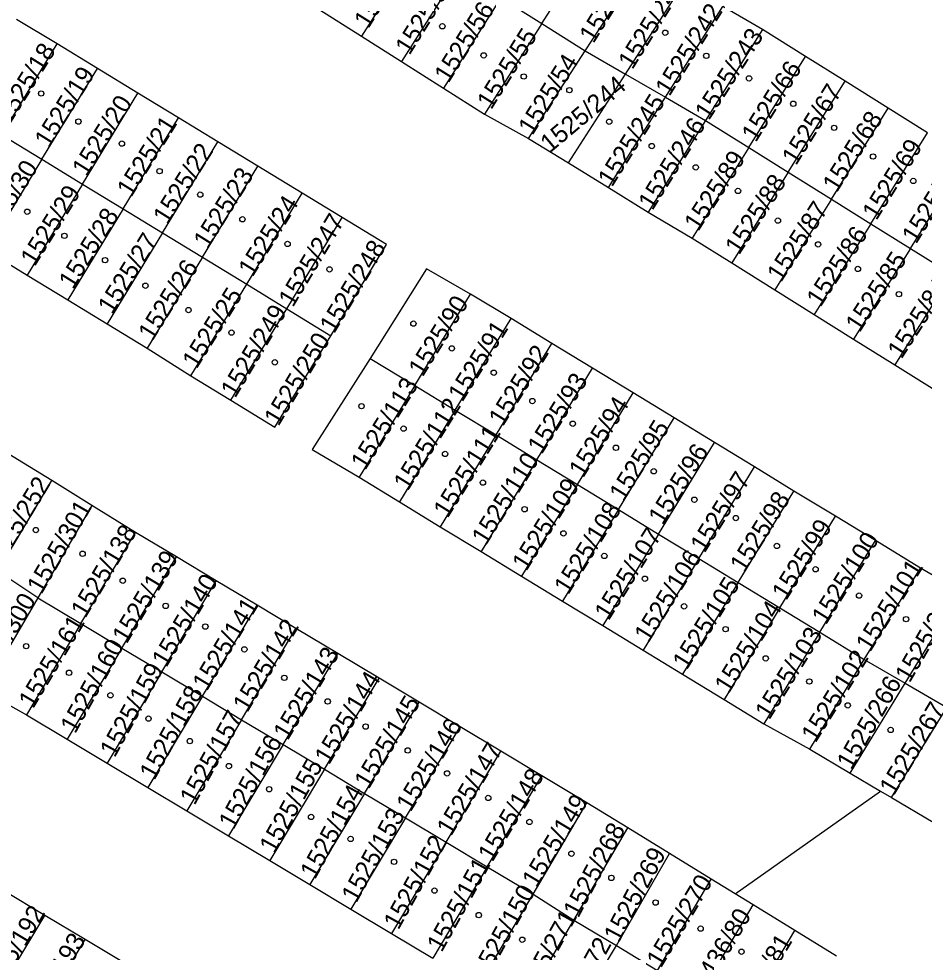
# Model space of a CAD drawing. Extents: x -869103 to -863415, y -1015889 to -1012477.
# Drawn here: x -865751.4 to -865692.3, y -1014789.8 to -1014728.8 of the extents above; entities that cross this region are included whole.
import ezdxf

# ---------------------------------------------------------------- set-up
doc = ezdxf.new("R2010")
doc.units = 0
for name, color, linetype in [('Hranice parcel', 7, 'Continuous'), ('Parcelní čísla', 7, 'Continuous'), ('Značky budov', 7, 'Continuous')]:
    doc.layers.add(name, color=color, linetype=linetype)

msp = doc.modelspace()

# ---------------------------------------------------------------- linework, layer by layer
at = {"layer": 'Hranice parcel'}
for p, q in [((-865717.23, -1014729.16), (-865713.48, -1014723.24)), ((-865725.27, -1014724.06), (-865729.02, -1014729.98)), ((-865714.4, -1014730.95), (-865710.56, -1014725.03)), ((-865722.65, -1014725.72), (-865726.4, -1014731.64)), ((-865711.78, -1014732.46), (-865707.98, -1014726.53)), ((-865719.91, -1014727.46), (-865723.66, -1014733.38)), ((-865719.91, -1014727.46), (-865717.23, -1014729.16)), ((-865731.74, -1014728.26), (-865729.02, -1014729.98)), ((-865709.16, -1014733.97), (-865705.41, -1014728.04)), ((-865702.83, -1014729.54), (-865705.41, -1014728.04)), ((-865748.9, -1014730.49), (-865751.54, -1014728.89)), ((-865717.23, -1014729.16), (-865720.98, -1014735.08)), ((-865717.23, -1014729.16), (-865714.4, -1014730.95)), ((-865729.02, -1014729.98), (-865726.4, -1014731.64)), ((-865702.83, -1014729.54), (-865706.55, -1014735.48)), ((-865700.01, -1014731.31), (-865702.83, -1014729.54)), ((-865752.51, -1014736.43), (-865748.9, -1014730.49)), ((-865746.26, -1014732.1), (-865748.9, -1014730.49)), ((-865718.1, -1014736.66), (-865714.4, -1014730.95)), ((-865714.4, -1014730.95), (-865711.78, -1014732.46)), ((-865703.72, -1014737.25), (-865700.01, -1014731.31)), ((-865697.43, -1014732.93), (-865700.01, -1014731.31)), ((-865726.4, -1014731.64), (-865723.66, -1014733.38)), ((-865749.9, -1014738.02), (-865746.26, -1014732.1)), ((-865743.62, -1014733.7), (-865746.26, -1014732.1)), ((-865715.5, -1014738.26), (-865711.78, -1014732.46)), ((-865711.78, -1014732.46), (-865709.16, -1014733.97)), ((-865701.14, -1014738.86), (-865697.43, -1014732.93)), ((-865694.62, -1014734.68), (-865697.43, -1014732.93)), ((-865747.24, -1014739.64), (-865743.62, -1014733.7)), ((-865740.97, -1014735.32), (-865743.62, -1014733.7)), ((-865723.66, -1014733.38), (-865720.98, -1014735.08)), ((-865712.89, -1014739.87), (-865709.16, -1014733.97)), ((-865709.16, -1014733.97), (-865706.55, -1014735.48)), ((-865698.33, -1014740.62), (-865694.62, -1014734.68)), ((-865692.04, -1014736.29), (-865694.62, -1014734.68)), ((-865744.58, -1014741.25), (-865740.97, -1014735.32)), ((-865738.4, -1014736.88), (-865740.97, -1014735.32)), ((-865720.98, -1014735.08), (-865718.1, -1014736.66)), ((-865706.55, -1014735.48), (-865710.29, -1014741.47)), ((-865706.55, -1014735.48), (-865703.72, -1014737.25)), ((-865752.51, -1014736.43), (-865749.9, -1014738.02)), ((-865718.1, -1014736.66), (-865715.5, -1014738.26)), ((-865695.75, -1014742.23), (-865692.04, -1014736.29)), ((-865742.02, -1014742.82), (-865738.4, -1014736.88)), ((-865735.78, -1014738.48), (-865738.4, -1014736.88)), ((-865703.72, -1014737.25), (-865707.42, -1014743.18)), ((-865703.72, -1014737.25), (-865701.14, -1014738.86)), ((-865693.17, -1014743.84), (-865689.46, -1014737.9)), ((-865749.9, -1014738.02), (-865753.52, -1014743.96)), ((-865749.9, -1014738.02), (-865747.24, -1014739.64)), ((-865739.4, -1014744.41), (-865735.78, -1014738.48)), ((-865732.89, -1014740.23), (-865735.78, -1014738.48)), ((-865715.5, -1014738.26), (-865712.89, -1014739.87)), ((-865701.14, -1014738.86), (-865704.84, -1014744.79)), ((-865701.14, -1014738.86), (-865698.33, -1014740.62)), ((-865747.24, -1014739.64), (-865750.85, -1014745.58)), ((-865747.24, -1014739.64), (-865744.58, -1014741.25)), ((-865736.5, -1014746.17), (-865732.89, -1014740.23)), ((-865730.27, -1014741.82), (-865732.89, -1014740.23)), ((-865712.89, -1014739.87), (-865710.29, -1014741.47)), ((-865698.33, -1014740.62), (-865702.03, -1014746.54)), ((-865698.33, -1014740.62), (-865695.75, -1014742.23)), ((-865744.58, -1014741.25), (-865748.2, -1014747.2)), ((-865744.58, -1014741.25), (-865742.02, -1014742.82)), ((-865710.29, -1014741.47), (-865707.42, -1014743.18)), ((-865733.9, -1014747.78), (-865730.27, -1014741.82)), ((-865695.75, -1014742.23), (-865699.46, -1014748.16)), ((-865695.75, -1014742.23), (-865693.17, -1014743.84)), ((-865742.02, -1014742.82), (-865745.63, -1014748.76)), ((-865742.02, -1014742.82), (-865739.4, -1014744.41)), ((-865707.42, -1014743.18), (-865704.84, -1014744.79)), ((-865753.52, -1014743.96), (-865750.85, -1014745.58)), ((-865693.17, -1014743.84), (-865696.88, -1014749.77)), ((-865693.17, -1014743.84), (-865690.48, -1014745.52)), ((-865739.4, -1014744.41), (-865743.01, -1014750.35)), ((-865739.4, -1014744.41), (-865736.5, -1014746.17)), ((-865704.84, -1014744.79), (-865702.03, -1014746.54)), ((-865750.85, -1014745.58), (-865748.2, -1014747.2)), ((-865690.48, -1014745.52), (-865694.19, -1014751.45)), ((-865740.16, -1014752.16), (-865736.5, -1014746.17)), ((-865736.5, -1014746.17), (-865733.9, -1014747.78)), ((-865702.03, -1014746.54), (-865699.46, -1014748.16)), ((-865725.53, -1014752.8), (-865721.89, -1014746.82)), ((-865719.25, -1014748.42), (-865721.89, -1014746.82)), ((-865748.2, -1014747.2), (-865745.63, -1014748.76)), ((-865737.55, -1014753.76), (-865733.9, -1014747.78)), ((-865733.9, -1014747.78), (-865731.03, -1014749.55)), ((-865699.46, -1014748.16), (-865696.88, -1014749.77)), ((-865745.63, -1014748.76), (-865743.01, -1014750.35)), ((-865722.89, -1014754.41), (-865719.25, -1014748.42)), ((-865716.59, -1014750.04), (-865719.25, -1014748.42)), ((-865720.23, -1014756.02), (-865716.59, -1014750.04)), ((-865713.92, -1014751.67), (-865716.59, -1014750.04)), ((-865696.88, -1014749.77), (-865694.19, -1014751.45)), ((-865743.01, -1014750.35), (-865740.16, -1014752.16)), ((-865728.45, -1014751.02), (-865725.53, -1014752.8)), ((-865717.56, -1014757.65), (-865713.92, -1014751.67)), ((-865711.27, -1014753.28), (-865713.92, -1014751.67)), ((-865694.19, -1014751.45), (-865691.58, -1014753.08)), ((-865740.16, -1014752.16), (-865737.55, -1014753.76)), ((-865725.53, -1014752.8), (-865729.17, -1014758.78)), ((-865725.53, -1014752.8), (-865722.89, -1014754.41)), ((-865714.92, -1014759.26), (-865711.27, -1014753.28)), ((-865708.6, -1014754.91), (-865711.27, -1014753.28)), ((-865722.89, -1014754.41), (-865726.53, -1014760.39)), ((-865722.89, -1014754.41), (-865720.23, -1014756.02)), ((-865712.24, -1014760.89), (-865708.6, -1014754.91)), ((-865705.97, -1014756.51), (-865708.6, -1014754.91)), ((-865720.23, -1014756.02), (-865723.87, -1014762.01)), ((-865720.23, -1014756.02), (-865717.56, -1014757.65)), ((-865709.61, -1014762.49), (-865705.97, -1014756.51)), ((-865703.34, -1014758.11), (-865705.97, -1014756.51)), ((-865749.24, -1014759), (-865752.16, -1014757.2)), ((-865717.56, -1014757.65), (-865721.21, -1014763.63)), ((-865717.56, -1014757.65), (-865714.92, -1014759.26)), ((-865706.99, -1014764.09), (-865703.34, -1014758.11)), ((-865700.77, -1014759.68), (-865703.34, -1014758.11)), ((-865752.78, -1014764.91), (-865749.24, -1014759)), ((-865746.62, -1014760.62), (-865749.24, -1014759)), ((-865729.17, -1014758.78), (-865726.53, -1014760.39)), ((-865714.92, -1014759.26), (-865718.56, -1014765.24)), ((-865714.92, -1014759.26), (-865712.24, -1014760.89)), ((-865704.41, -1014765.66), (-865700.77, -1014759.68)), ((-865698.05, -1014761.33), (-865700.77, -1014759.68)), ((-865726.53, -1014760.39), (-865723.87, -1014762.01)), ((-865746.62, -1014760.62), (-865750.16, -1014766.65)), ((-865743.78, -1014762.38), (-865746.62, -1014760.62)), ((-865712.24, -1014760.89), (-865715.88, -1014766.87)), ((-865712.24, -1014760.89), (-865709.61, -1014762.49)), ((-865701.7, -1014767.31), (-865698.05, -1014761.33)), ((-865695.45, -1014762.92), (-865698.05, -1014761.33)), ((-865747.34, -1014768.34), (-865743.78, -1014762.38)), ((-865741.1, -1014763.98), (-865743.78, -1014762.38)), ((-865723.87, -1014762.01), (-865721.21, -1014763.63)), ((-865709.61, -1014762.49), (-865713.25, -1014768.47)), ((-865709.61, -1014762.49), (-865706.99, -1014764.09)), ((-865699.09, -1014768.9), (-865695.45, -1014762.92)), ((-865692.51, -1014764.72), (-865695.45, -1014762.92)), ((-865744.67, -1014769.93), (-865741.1, -1014763.98)), ((-865738.5, -1014765.54), (-865741.1, -1014763.98)), ((-865721.21, -1014763.63), (-865718.56, -1014765.24)), ((-865706.99, -1014764.09), (-865710.63, -1014770.07)), ((-865706.99, -1014764.09), (-865704.41, -1014765.66)), ((-865696.18, -1014770.67), (-865692.51, -1014764.72)), ((-865689.87, -1014766.26), (-865692.51, -1014764.72)), ((-865750.16, -1014766.65), (-865752.78, -1014764.91)), ((-865718.56, -1014765.24), (-865715.88, -1014766.87)), ((-865742.06, -1014771.49), (-865738.5, -1014765.54)), ((-865735.84, -1014767.13), (-865738.5, -1014765.54)), ((-865704.41, -1014765.66), (-865708.06, -1014771.64)), ((-865704.41, -1014765.66), (-865701.7, -1014767.31)), ((-865750.16, -1014766.65), (-865753.7, -1014772.72)), ((-865750.16, -1014766.65), (-865747.34, -1014768.34)), ((-865693.51, -1014772.23), (-865689.87, -1014766.26)), ((-865739.41, -1014773.08), (-865735.84, -1014767.13)), ((-865733.3, -1014768.65), (-865735.84, -1014767.13)), ((-865715.88, -1014766.87), (-865713.25, -1014768.47)), ((-865701.7, -1014767.31), (-865705.34, -1014773.29)), ((-865701.7, -1014767.31), (-865699.09, -1014768.9)), ((-865747.34, -1014768.34), (-865750.9, -1014774.29)), ((-865747.34, -1014768.34), (-865744.67, -1014769.93)), ((-865713.25, -1014768.47), (-865710.63, -1014770.07)), ((-865736.86, -1014774.61), (-865733.3, -1014768.65)), ((-865730.57, -1014770.29), (-865733.3, -1014768.65)), ((-865699.09, -1014768.9), (-865702.73, -1014774.88)), ((-865699.09, -1014768.9), (-865696.18, -1014770.67)), ((-865744.67, -1014769.93), (-865748.23, -1014775.89)), ((-865744.67, -1014769.93), (-865742.06, -1014771.49)), ((-865734.14, -1014776.24), (-865730.57, -1014770.29)), ((-865727.87, -1014771.9), (-865730.57, -1014770.29)), ((-865710.63, -1014770.07), (-865708.06, -1014771.64)), ((-865699.74, -1014776.54), (-865696.18, -1014770.67)), ((-865696.18, -1014770.67), (-865693.51, -1014772.23)), ((-865742.06, -1014771.49), (-865745.63, -1014777.45)), ((-865742.06, -1014771.49), (-865739.41, -1014773.08)), ((-865731.44, -1014777.85), (-865727.87, -1014771.9)), ((-865725.26, -1014773.47), (-865727.87, -1014771.9)), ((-865708.06, -1014771.64), (-865705.34, -1014773.29)), ((-865753.7, -1014772.72), (-865750.9, -1014774.29)), ((-865697.09, -1014778.1), (-865693.51, -1014772.23)), ((-865693.51, -1014772.23), (-865690.8, -1014773.81)), ((-865739.41, -1014773.08), (-865742.97, -1014779.04)), ((-865739.41, -1014773.08), (-865736.86, -1014774.61)), ((-865705.34, -1014773.29), (-865702.73, -1014774.88)), ((-865728.82, -1014779.42), (-865725.26, -1014773.47)), ((-865722.58, -1014775.07), (-865725.26, -1014773.47)), ((-865694.39, -1014779.7), (-865690.8, -1014773.81)), ((-865750.9, -1014774.29), (-865748.23, -1014775.89)), ((-865736.86, -1014774.61), (-865740.42, -1014780.56)), ((-865736.86, -1014774.61), (-865734.14, -1014776.24)), ((-865726.14, -1014781.02), (-865722.58, -1014775.07)), ((-865719.92, -1014776.66), (-865722.58, -1014775.07)), ((-865702.73, -1014774.88), (-865699.74, -1014776.54)), ((-865748.23, -1014775.89), (-865745.63, -1014777.45)), ((-865734.14, -1014776.24), (-865737.7, -1014782.19)), ((-865734.14, -1014776.24), (-865731.44, -1014777.85)), ((-865723.49, -1014782.61), (-865719.92, -1014776.66)), ((-865717.23, -1014778.27), (-865719.92, -1014776.66)), ((-865699.74, -1014776.54), (-865697.09, -1014778.1)), ((-865745.63, -1014777.45), (-865742.97, -1014779.04)), ((-865731.44, -1014777.85), (-865735, -1014783.81)), ((-865731.44, -1014777.85), (-865728.82, -1014779.42)), ((-865697.09, -1014778.1), (-865695.12, -1014779.27)), ((-865720.8, -1014784.22), (-865717.23, -1014778.27)), ((-865714.29, -1014780.03), (-865717.23, -1014778.27)), ((-865742.97, -1014779.04), (-865740.42, -1014780.56)), ((-865728.82, -1014779.42), (-865732.39, -1014785.37)), ((-865728.82, -1014779.42), (-865726.14, -1014781.02)), ((-865704.62, -1014785.97), (-865695.12, -1014779.27)), ((-865695.12, -1014779.27), (-865694.39, -1014779.7)), ((-865717.81, -1014786.01), (-865714.29, -1014780.03)), ((-865711.62, -1014781.67), (-865714.29, -1014780.03)), ((-865694.39, -1014779.7), (-865691.68, -1014781.3)), ((-865740.42, -1014780.56), (-865737.7, -1014782.19)), ((-865726.14, -1014781.02), (-865729.71, -1014786.98)), ((-865726.14, -1014781.02), (-865723.49, -1014782.61)), ((-865715.15, -1014787.7), (-865711.62, -1014781.67)), ((-865708.9, -1014783.34), (-865711.62, -1014781.67)), ((-865737.7, -1014782.19), (-865735, -1014783.81)), ((-865723.49, -1014782.61), (-865727.05, -1014788.57)), ((-865723.49, -1014782.61), (-865720.8, -1014784.22)), ((-865712.37, -1014789.35), (-865708.9, -1014783.34)), ((-865706.17, -1014785.02), (-865708.9, -1014783.34)), ((-865735, -1014783.81), (-865732.39, -1014785.37)), ((-865720.8, -1014784.22), (-865724.36, -1014790.18)), ((-865720.8, -1014784.22), (-865717.81, -1014786.01)), ((-865732.39, -1014785.37), (-865729.71, -1014786.98)), ((-865709.69, -1014790.99), (-865706.17, -1014785.02)), ((-865704.62, -1014785.97), (-865706.17, -1014785.02)), ((-865749.71, -1014787.39), (-865752.38, -1014785.78)), ((-865721.34, -1014791.95), (-865717.81, -1014786.01)), ((-865717.81, -1014786.01), (-865715.15, -1014787.7)), ((-865703.44, -1014786.69), (-865704.62, -1014785.97)), ((-865706.97, -1014792.66), (-865703.44, -1014786.69)), ((-865700.72, -1014788.37), (-865703.44, -1014786.69)), ((-865753.28, -1014793.33), (-865749.71, -1014787.39)), ((-865747.07, -1014788.97), (-865749.71, -1014787.39)), ((-865729.71, -1014786.98), (-865727.05, -1014788.57)), ((-865718.63, -1014793.56), (-865715.15, -1014787.7)), ((-865715.15, -1014787.7), (-865712.37, -1014789.35)), ((-865727.05, -1014788.57), (-865724.36, -1014790.18)), ((-865704.25, -1014794.32), (-865700.72, -1014788.37)), ((-865697.99, -1014790.04), (-865700.72, -1014788.37)), ((-865750.64, -1014794.91), (-865747.07, -1014788.97)), ((-865744.35, -1014790.6), (-865747.07, -1014788.97)), ((-865715.85, -1014795.21), (-865712.37, -1014789.35)), ((-865712.37, -1014789.35), (-865709.69, -1014790.99))]:
    msp.add_line(p, q, dxfattribs=at)
for points in [[(-865731.03, -1014749.55), (-865727.39, -1014743.58), (-865730.27, -1014741.82)], [(-865721.89, -1014746.82), (-865724.77, -1014745.17), (-865728.45, -1014751.02)], [(-865737.55, -1014753.76), (-865734.67, -1014755.52), (-865731.03, -1014749.55)], [(-865728.45, -1014751.02), (-865732.24, -1014756.96), (-865729.17, -1014758.78)]]:
    msp.add_lwpolyline(points, dxfattribs=at)
at = {"layer": 'Značky budov'}
for centre in [(-865723.737, -1014729.339), (-865709.177, -1014729.759), (-865721.037, -1014731.239), (-865706.497, -1014731.269), (-865718.417, -1014732.619), (-865703.707, -1014732.739), (-865749.937, -1014733.729), (-865715.437, -1014733.509), (-865700.817, -1014734.399), (-865747.507, -1014735.559), (-865712.837, -1014735.569), (-865698.147, -1014735.969), (-865744.667, -1014736.999), (-865710.057, -1014737.159), (-865695.607, -1014737.839), (-865742.207, -1014738.799), (-865707.187, -1014738.549), (-865692.977, -1014739.439), (-865739.547, -1014740.329), (-865704.427, -1014740.089), (-865750.847, -1014741.449), (-865736.797, -1014741.939), (-865701.817, -1014742.029), (-865748.417, -1014743.019), (-865733.847, -1014743.549), (-865699.197, -1014743.579), (-865745.767, -1014744.609), (-865731.107, -1014745.209), (-865696.597, -1014745.179), (-865743.127, -1014746.279), (-865693.917, -1014746.829), (-865740.317, -1014747.869), (-865725.627, -1014748.749), (-865737.507, -1014749.339), (-865723.117, -1014750.369), (-865734.677, -1014751.279), (-865720.377, -1014751.959), (-865717.857, -1014753.809), (-865729.017, -1014754.139), (-865726.267, -1014755.609), (-865715.217, -1014755.289), (-865712.397, -1014756.859), (-865723.557, -1014757.259), (-865709.927, -1014758.389), (-865721.087, -1014759.129), (-865707.277, -1014760.249), (-865718.367, -1014760.869), (-865704.567, -1014761.449), (-865750.287, -1014762.229), (-865715.827, -1014762.449), (-865747.237, -1014763.779), (-865701.887, -1014763.269), (-865713.157, -1014763.919), (-865699.357, -1014764.789), (-865744.607, -1014765.539), (-865710.507, -1014765.409), (-865696.517, -1014766.509), (-865741.807, -1014767.179), (-865707.947, -1014767.209), (-865693.447, -1014768.049), (-865739.217, -1014768.529), (-865705.237, -1014768.699), (-865750.917, -1014769.809), (-865736.667, -1014770.019), (-865702.617, -1014770.609), (-865748.117, -1014771.549), (-865734.057, -1014771.879), (-865699.767, -1014772.119), (-865745.417, -1014773.019), (-865731.227, -1014773.419), (-865697.257, -1014773.679), (-865742.927, -1014774.539), (-865728.747, -1014775.059), (-865694.457, -1014775.279), (-865740.227, -1014776.009), (-865725.997, -1014776.619), (-865737.677, -1014777.639), (-865723.427, -1014778.119), (-865735.047, -1014779.149), (-865720.737, -1014779.719), (-865732.307, -1014780.959), (-865718.047, -1014781.289), (-865729.727, -1014782.399), (-865726.887, -1014783.889), (-865715.307, -1014783.359), (-865712.697, -1014784.939), (-865724.247, -1014785.769), (-865709.807, -1014786.549), (-865721.357, -1014787.369), (-865706.867, -1014788.249), (-865718.517, -1014788.979), (-865704.197, -1014789.759)]:
    msp.add_circle(centre, 0.175, dxfattribs=at)

# ---------------------------------------------------------------- texts
at = {"layer": 'Parcelní čísla'}
for s, rotation, p in [('1525/58', 58, (-865728.575, -1014729.545)), ('1525/53', 58, (-865713.865, -1014730.505)), ('1525/57', 58, (-865725.885, -1014731.275)), ('1525/241', 58, (-865711.325, -1014732.215)), ('1525/56', 58, (-865723.335, -1014733.095)), ('1525/242', 58, (-865708.905, -1014733.965)), ('1525/55', 58, (-865720.545, -1014734.835)), ('1525/243', 57, (-865706.33, -1014735.534)), ('1525/18', 58, (-865751.995, -1014735.795)), ('1525/54', 58, (-865717.855, -1014736.515)), ('1525/66', 58, (-865703.265, -1014736.965)), ('1525/19', 58, (-865749.445, -1014737.335)), ('1525/244', 40, (-865716.717, -1014737.645)), ('1525/67', 58, (-865700.635, -1014738.475)), ('1525/245', 58, (-865712.655, -1014739.885)), ('1525/20', 58, (-865746.995, -1014739.205)), ('1525/68', 58, (-865697.975, -1014740.245)), ('1525/21', 58, (-865744.065, -1014740.555)), ('1525/246', 58, (-865710.015, -1014741.415)), ('1525/69', 58, (-865695.385, -1014742.065)), ('1525/22', 58, (-865741.705, -1014742.335)), ('1525/89', 57, (-865707.03, -1014742.784)), ('1525/30', 58, (-865753.155, -1014743.445)), ('1525/23', 58, (-865739.065, -1014743.925)), ('1525/70', 58, (-865692.795, -1014743.605)), ('1525/88', 57, (-865704.36, -1014744.324)), ('1525/29', 58, (-865750.365, -1014745.075)), ('1525/24', 58, (-865736.135, -1014745.755)), ('1525/87', 57, (-865701.62, -1014746.104)), ('1525/28', 58, (-865747.865, -1014746.565)), ('1525/247', 59, (-865733.499, -1014747.736)), ('1525/27', 58, (-865745.315, -1014748.205)), ('1525/86', 57, (-865699.04, -1014747.724)), ('1525/248', 59, (-865730.809, -1014749.456)), ('1525/85', 57, (-865696.49, -1014749.384)), ('1525/26', 58, (-865742.675, -1014749.935)), ('1525/84', 57, (-865693.75, -1014751.114)), ('1525/25', 58, (-865739.795, -1014751.765)), ('1525/90', 58, (-865725.025, -1014752.285)), ('1525/249', 59, (-865737.269, -1014753.666)), ('1525/91', 58, (-865722.435, -1014753.925)), ('1525/250', 59, (-865734.439, -1014755.496)), ('1525/92', 58, (-865719.785, -1014755.515)), ('1525/93', 58, (-865717.245, -1014757.335)), ('1525/113', 58, (-865728.785, -1014758.385)), ('1525/112', 58, (-865725.995, -1014759.725)), ('1525/94', 58, (-865714.545, -1014758.875)), ('1525/95', 58, (-865711.905, -1014760.415)), ('1525/111', 58, (-865723.395, -1014761.505)), ('1525/96', 58, (-865709.355, -1014761.955)), ('1525/110', 58, (-865720.895, -1014763.285)), ('1525/97', 58, (-865706.615, -1014763.785)), ('1525/252', 59, (-865752.719, -1014764.896)), ('1525/109', 58, (-865718.255, -1014764.965)), ('1525/98', 58, (-865704.025, -1014765.075)), ('1525/301', 60, (-865749.914, -1014766.467)), ('1525/108', 58, (-865715.515, -1014766.505)), ('1525/99', 58, (-865701.285, -1014766.885)), ('1525/138', 59, (-865747.059, -1014768.036)), ('1525/107', 58, (-865712.875, -1014768.195)), ('1525/100', 58, (-865698.685, -1014768.475)), ('1525/106', 58, (-865710.275, -1014769.635)), ('1525/139', 59, (-865744.359, -1014769.716)), ('1525/101', 58, (-865695.805, -1014770.255)), ('1525/140', 59, (-865741.769, -1014771.256)), ('1525/105', 58, (-865707.775, -1014771.415)), ('1525/300', 60, (-865753.554, -1014772.547)), ('1525/263', 60, (-865693.214, -1014772.257)), ('1525/141', 59, (-865739.119, -1014772.796)), ('1525/104', 58, (-865705.035, -1014772.955)), ('1525/161', 59, (-865750.469, -1014773.946)), ('1525/142', 59, (-865736.479, -1014774.196)), ('1525/103', 58, (-865702.385, -1014774.675)), ('1525/160', 61, (-865747.719, -1014775.578)), ('1525/143', 59, (-865733.839, -1014776.016)), ('1525/102', 58, (-865699.365, -1014776.175)), ('1525/159', 61, (-865745.139, -1014777.138)), ('1525/144', 59, (-865731.139, -1014777.606)), ('1525/266', 60, (-865697.024, -1014777.947)), ('1525/158', 61, (-865742.549, -1014778.618)), ('1525/145', 59, (-865728.549, -1014779.196)), ('1525/157', 61, (-865739.919, -1014780.248)), ('1525/267', 59, (-865694.249, -1014779.616)), ('1525/146', 59, (-865725.809, -1014780.686)), ('1525/156', 61, (-865737.379, -1014781.838)), ('1525/147', 59, (-865723.169, -1014782.266)), ('1525/155', 61, (-865734.719, -1014783.408)), ('1525/148', 59, (-865720.469, -1014783.956)), ('1525/154', 61, (-865732.059, -1014785.088)), ('1525/149', 59, (-865717.589, -1014785.636)), ('1525/153', 61, (-865729.359, -1014786.628)), ('1525/268', 62, (-865714.864, -1014787.609)), ('1525/152', 61, (-865726.609, -1014788.388)), ('1525/269', 62, (-865712.214, -1014789.219)), ('1525/151', 61, (-865723.779, -1014789.848)), ('1525/270', 59, (-865709.459, -1014790.876)), ('1525/150', 61, (-865720.849, -1014791.628)), ('1525/192', 59, (-865753.049, -1014792.896)), ('1525/271', 61, (-865718.119, -1014793.258)), ('2436/80', 59, (-865706.479, -1014792.326)), ('1525/193', 59, (-865750.409, -1014794.686)), ('1525/272', 61, (-865715.869, -1014795.058)), ('2436/81', 59, (-865703.799, -1014793.986))]:
    msp.add_text(s, height=1.19, rotation=rotation, dxfattribs=at).set_placement(p)

doc.saveas('drawing.dxf')
